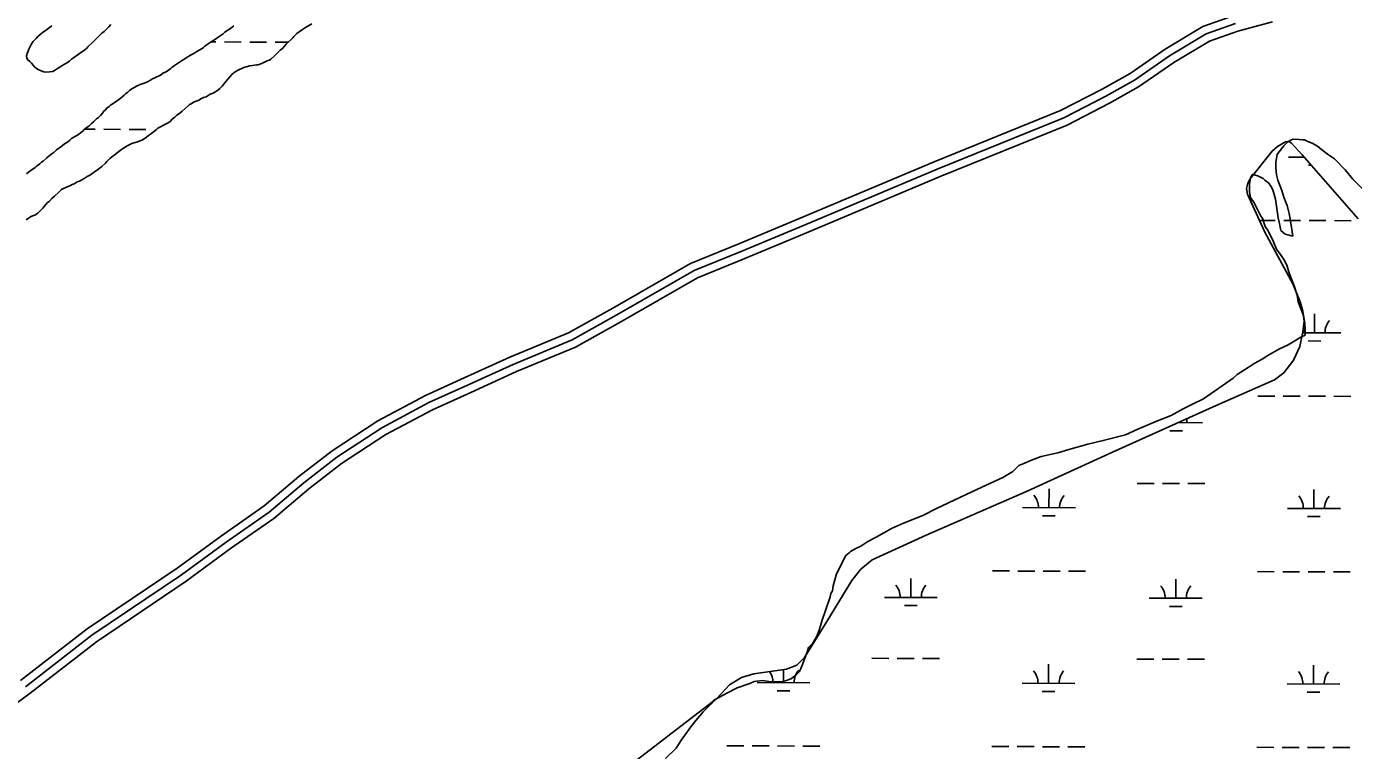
# Model space of a CAD drawing. Extents: x 3161665 to 3199565, y 885729 to 911164.
# Drawn here: x 3186953 to 3189467, y 903509 to 904881 of the extents above; entities that cross this region are included whole.
import ezdxf

# ---------------------------------------------------------------- set-up
doc = ezdxf.new("R2010")
doc.units = 0
for name, color, linetype in [('V-ROAD-CNTR', 7, 'Continuous'), ('V-SITE-VEGE', 7, 'Continuous'), ('V-WETL-SWMP', 7, 'Continuous')]:
    doc.layers.add(name, color=color, linetype=linetype)

msp = doc.modelspace()

# ---------------------------------------------------------------- linework, layer by layer
at = {"layer": 'V-ROAD-CNTR'}
for points in [[(3189239, 904900.8), (3189181.6, 904880.6), (3189110.2, 904837.8), (3189044.1, 904791.7), (3188990.8, 904762.2), (3188912.1, 904721.4), (3188672.7, 904624.5), (3188419.2, 904517.6), (3188302.5, 904469.4), (3188211.3, 904431.8), (3188064.2, 904347.5), (3187980.2, 904300.5), (3187869.3, 904254.5), (3187782.6, 904215), (3187709, 904181.8), (3187619, 904133.6), (3187532.7, 904077.2), (3187469.5, 904028.3), (3187403.9, 903972.8), (3187322.7, 903916.2), (3187238.7, 903854.4), (3187068.4, 903739.7), (3186942.3, 903642)], [(3189313.4, 904889.6), (3189247.8, 904872.1), (3189194.4, 904853.3), (3189126.5, 904812.6), (3189059.9, 904766.2), (3189005, 904735.8), (3188924.6, 904694.2), (3188684.2, 904596.7), (3188430.8, 904489.9), (3188313.9, 904441.6), (3188224.5, 904404.8), (3188079, 904321.4), (3187993.4, 904273.5), (3187881.3, 904227), (3187795, 904187.7), (3187722.3, 904154.8), (3187634.3, 904107.8), (3187550.1, 904052.7), (3187488.3, 904004.9), (3187422.2, 903948.9), (3187340.1, 903891.8), (3187256, 903829.9), (3187086, 903715.4), (3186960.4, 903618.1), (3186826.9, 903520)], [(3189243.4, 904886.5), (3189188, 904866.9), (3189118.3, 904825.2), (3189052, 904779), (3188997.9, 904749), (3188918.4, 904707.8), (3188678.4, 904610.6), (3188425, 904503.8), (3188308.2, 904455.5), (3188217.9, 904418.3), (3188071.6, 904334.5), (3187986.8, 904287), (3187875.3, 904240.7), (3187788.8, 904201.3), (3187715.7, 904168.3), (3187626.6, 904120.7), (3187541.4, 904065), (3187478.9, 904016.6), (3187413.1, 903960.8), (3187331.4, 903904), (3187247.3, 903842.1), (3187077.2, 903727.6), (3186951.4, 903630.1)]]:
    msp.add_lwpolyline(points, dxfattribs=at)
at = {"layer": 'V-SITE-VEGE'}
for points in [[(3189144.6, 904156.3), (3189162.3, 904165.5), (3189183, 904175.7), (3189239.3, 904214.5), (3189246.6, 904221.7), (3189267.4, 904235), (3189278.8, 904242.2), (3189294.4, 904250.3), (3189304.8, 904257.5), (3189325.6, 904269.8), (3189343.3, 904277.9), (3189367.2, 904292.2), (3189375.5, 904296.3), (3189375.6, 904306.6), (3189374.7, 904319.1), (3189372.7, 904333.6), (3189362.6, 904359.5), (3189360.6, 904372), (3189354.6, 904389.6), (3189350.5, 904401), (3189344.4, 904415.6), (3189341.4, 904427), (3189336.3, 904437.4), (3189330.2, 904446.8), (3189321, 904459.3), (3189315.9, 904472.8), (3189305.7, 904493.5), (3189299.6, 904501.9), (3189294.5, 904517.4), (3189291.4, 904521.6), (3189279.2, 904546.6), (3189272.1, 904557), (3189270.1, 904567.3), (3189270.2, 904582.9), (3189272.3, 904593.2), (3189275.5, 904600.4), (3189277.6, 904600.4), (3189281.7, 904599.3), (3189286.9, 904597.2), (3189296.2, 904593), (3189299.2, 904589.9), (3189306.4, 904584.6), (3189310.5, 904578.4), (3189314.6, 904571.1), (3189319.6, 904553.5), (3189324.5, 904518.2), (3189326.5, 904509.9), (3189329.5, 904494.4), (3189337.7, 904487.1), (3189352.2, 904483.8), (3189351.2, 904492.1), (3189349.3, 904504.6), (3189345.3, 904526.3), (3189341.3, 904541.9), (3189339.3, 904546.1), (3189335.2, 904557.5), (3189331.2, 904569.9), (3189324.1, 904589.7), (3189321.1, 904600.1), (3189320.1, 904613.5), (3189320.2, 904623.9), (3189322.4, 904638.3), (3189325.5, 904642.5), (3189335, 904654.8), (3189343.3, 904663), (3189349.5, 904666.1), (3189352.7, 904667.1), (3189364, 904667), (3189371.3, 904665.9), (3189374.4, 904665.9), (3189380.6, 904662.7), (3189388.8, 904659.6), (3189399.1, 904654.3), (3189406.3, 904648), (3189419.7, 904637.6), (3189431, 904630.2), (3189451.6, 904609.4), (3189465.9, 904591.6), (3189483.4, 904573.9)], [(3188164, 903494.4), (3188183.8, 903513.9), (3188194.3, 903529.3), (3188212.1, 903554), (3188221.5, 903566.4), (3188235.1, 903582.8), (3188249.7, 903597.2), (3188257, 903605.4), (3188281, 903618.7), (3188299.7, 903627.9), (3188323.6, 903636), (3188331.9, 903640), (3188347.4, 903642), (3188359.8, 903639.8), (3188384.7, 903639.6), (3188395, 903642.6), (3188402.3, 903645.7), (3188411.7, 903652.9), (3188417.9, 903659), (3188422.2, 903669.3), (3188432.8, 903697.2), (3188434.9, 903704.4), (3188443.2, 903712.6), (3188450.6, 903726), (3188454.8, 903737.4), (3188461.2, 903758.1), (3188466.5, 903772.5), (3188476, 903800.4), (3188477.1, 903806.6), (3188480.3, 903811.7), (3188481.4, 903821), (3188487.8, 903843.8), (3188505.6, 903878.8), (3188511.9, 903883.9), (3188514, 903886), (3188524.4, 903892.1), (3188533.7, 903896.2), (3188547.3, 903905.4), (3188562.9, 903913.6), (3188592, 903929.9), (3188614.8, 903940.1), (3188651.2, 903954.3), (3188677.2, 903967.5), (3188722.9, 903988.9), (3188755.1, 904004.1), (3188802.9, 904026.5), (3188821.7, 904037.8), (3188833.1, 904049.1), (3188842.5, 904053.1), (3188857, 904059.2), (3188875.7, 904066.3), (3188906.8, 904073.3), (3188927.6, 904079.4), (3188963.9, 904089.4), (3188993, 904096.4), (3189035.5, 904107.5), (3189058.3, 904117.7), (3189095.7, 904133.9), (3189121.7, 904144.1), (3189144.6, 904156.3)]]:
    msp.add_lwpolyline(points, dxfattribs=at)
at = {"layer": 'V-WETL-SWMP'}
for p, q in [((3187303.1, 904851.6), (3187312.2, 904851.5)), ((3187328.2, 904851.5), (3187360.2, 904851.4)), ((3187376.2, 904851.4), (3187408.2, 904851.3)), ((3187424.2, 904851.2), (3187449.6, 904851.2)), ((3187062.9, 904686.1), (3187083.7, 904686)), ((3187099.7, 904686), (3187131.7, 904685.9)), ((3187147.7, 904685.8), (3187179.7, 904685.7)), ((3189344.1, 904633.3), (3189373.7, 904633.2)), ((3189382, 904617.8), (3189387.2, 904617.8)), ((3189289.1, 904513.4), (3189318.9, 904513.3)), ((3189334.9, 904513.3), (3189366.9, 904513.2)), ((3189382.9, 904513.1), (3189414.9, 904513.1)), ((3189430.9, 904513), (3189462.9, 904512.9)), ((3189393.2, 904300.5), (3189393.3, 904336.5)), ((3189371, 904300.6), (3189443.2, 904300.4)), ((3189381.1, 904285.1), (3189405.1, 904285)), ((3189286, 904180.7), (3189318, 904180.6)), ((3189334, 904180.6), (3189366, 904180.5)), ((3189382, 904180.5), (3189414, 904180.4)), ((3189430, 904180.3), (3189462, 904180.2)), ((3189119.2, 904115), (3189143.2, 904115)), ((3189135, 904130.4), (3189181.3, 904130.3)), ((3189057.5, 904015.2), (3189089.5, 904015.1)), ((3189105.5, 904015.1), (3189137.5, 904015)), ((3189153.5, 904014.9), (3189185.5, 904014.8)), ((3188890.3, 903969.2), (3188890.4, 904005.2)), ((3189392.2, 903967.8), (3189392.3, 904003.8)), ((3188840.3, 903969.4), (3188940.3, 903969.1)), ((3189342.3, 903968), (3189442.2, 903967.7)), ((3188878.3, 903953.8), (3188902.3, 903953.8)), ((3189380.2, 903952.4), (3189404.2, 903952.4)), ((3188783.2, 903849.4), (3188815.2, 903849.4)), ((3188831.2, 903849.3), (3188863.2, 903849.2)), ((3188879.2, 903849.2), (3188911.2, 903849.1)), ((3188927.2, 903849.1), (3188959.2, 903849)), ((3189285.1, 903848.1), (3189317.1, 903848)), ((3189333.1, 903847.9), (3189365.1, 903847.8)), ((3189381.1, 903847.8), (3189413.1, 903847.7)), ((3189429.1, 903847.7), (3189461.1, 903847.6)), ((3188628.4, 903799.1), (3188628.5, 903835.1)), ((3189130.3, 903797.7), (3189130.4, 903833.7)), ((3188578.4, 903799.3), (3188678.4, 903799)), ((3189080.3, 903797.9), (3189180.3, 903797.6)), ((3188616.4, 903783.7), (3188640.4, 903783.7)), ((3189118.3, 903782.4), (3189142.3, 903782.3)), ((3188387.5, 903637.9), (3188387.6, 903662.7)), ((3188554.7, 903683.9), (3188586.7, 903683.8)), ((3188602.7, 903683.8), (3188634.7, 903683.7)), ((3188650.7, 903683.6), (3188682.7, 903683.6)), ((3188889.4, 903636.6), (3188889.5, 903672.6)), ((3189056.6, 903682.5), (3189088.6, 903682.4)), ((3189104.6, 903682.4), (3189136.6, 903682.3)), ((3189152.6, 903682.3), (3189184.6, 903682.2)), ((3189391.3, 903635.2), (3189391.4, 903671.2)), ((3188337.5, 903638.1), (3188437.5, 903637.8)), ((3188839.4, 903636.7), (3188939.4, 903636.4)), ((3189341.3, 903635.3), (3189441.3, 903635)), ((3188375.5, 903622.5), (3188399.5, 903622.5)), ((3188877.4, 903621.2), (3188901.4, 903621.1)), ((3189379.3, 903619.8), (3189403.3, 903619.7)), ((3188280.3, 903518.2), (3188312.3, 903518.1)), ((3188328.3, 903518), (3188360.3, 903517.9)), ((3188376.3, 903517.9), (3188408.3, 903517.8)), ((3188424.3, 903517.8), (3188456.3, 903517.7)), ((3188782.3, 903516.8), (3188814.2, 903516.7)), ((3188830.2, 903516.6), (3188862.2, 903516.6)), ((3188878.2, 903516.5), (3188910.2, 903516.4)), ((3188926.2, 903516.4), (3188958.2, 903516.3)), ((3189284.2, 903515.4), (3189316.2, 903515.3)), ((3189332.2, 903515.3), (3189364.2, 903515.2)), ((3189380.2, 903515.1), (3189412.2, 903515)), ((3189428.2, 903515), (3189460.2, 903514.9))]:
    msp.add_line(p, q, dxfattribs=at)
for points in [[(3186968.5, 904804.6), (3186966.1, 904807.7), (3186963.1, 904811.3), (3186959.8, 904814.7), (3186956.2, 904817.4), (3186954.2, 904821.1), (3186953.6, 904825), (3186954.9, 904829.8), (3186956.4, 904834.3), (3186958, 904837.6), (3186962, 904846.6), (3186964.1, 904849.9), (3186966, 904852.3), (3186968.4, 904855), (3186971.5, 904857.9), (3186975.4, 904862.4), (3186978.5, 904865.1), (3186982.8, 904868.7), (3186987.6, 904872.2), (3186990.6, 904874), (3186994.3, 904877.3), (3186997, 904879), (3187001.6, 904882.3)], [(3187113.4, 904884.3), (3187109.2, 904879.9), (3187106.1, 904876.9), (3187103.1, 904873.9), (3187100.6, 904871.2), (3187096.1, 904868), (3187091.2, 904862.9), (3187087.8, 904859.9), (3187085.4, 904857.5), (3187083, 904854.8), (3187078.4, 904850.7), (3187070.5, 904842.6), (3187066.8, 904839.1), (3187064.1, 904836.7), (3187061.3, 904834.6), (3187056.5, 904831.3), (3187053.7, 904829.6), (3187044.6, 904822.7), (3187038.8, 904818.6), (3187034.6, 904815.3), (3187028.2, 904810.9), (3187024.3, 904808.5), (3187020.3, 904806.1), (3187012.1, 904801.4), (3187006.7, 904797.5), (3187003, 904795.8), (3186997.6, 904794.6), (3186989.4, 904794.4), (3186986.4, 904794.8), (3186981, 904796.9), (3186975.3, 904799.1), (3186972.3, 904801.3), (3186968.5, 904804.6)], [(3187004.9, 904642.3), (3187007.9, 904644.7), (3187010, 904647.1), (3187014.6, 904650.4), (3187017.6, 904652.4), (3187021.3, 904655.1), (3187025.6, 904658.4), (3187031, 904661.9), (3187035.3, 904665.5), (3187038.9, 904668.5), (3187047.4, 904673.5), (3187052, 904676.2), (3187056.2, 904679.7), (3187059.9, 904682.7), (3187061.7, 904685.1), (3187065.1, 904687.8), (3187068.1, 904689.8), (3187071.8, 904692.2), (3187075.7, 904696.4), (3187080.9, 904700.8), (3187086.1, 904705.6), (3187089.7, 904708.6), (3187093.4, 904712.2), (3187097.7, 904717.2), (3187099.5, 904719.9), (3187102.9, 904723.2), (3187105.3, 904726.2), (3187109.9, 904729.4), (3187112.6, 904731.5), (3187117.8, 904735.1), (3187121.4, 904737.5), (3187129.9, 904743.7), (3187138.7, 904750.8), (3187141.8, 904753.8), (3187144.5, 904755.9), (3187148.5, 904759.7), (3187151.2, 904761.5), (3187157.6, 904765.4), (3187162.8, 904768.3), (3187168.5, 904770.7), (3187172.7, 904772.1), (3187176.4, 904773.6), (3187181.5, 904775.6), (3187188.2, 904779.2), (3187192.1, 904781.6), (3187196.7, 904783.6), (3187207, 904788.6), (3187213.1, 904792.8), (3187218.2, 904795.1), (3187227, 904801), (3187229.5, 904803.7), (3187233.7, 904806.7), (3187237.4, 904809.7), (3187241.3, 904812), (3187246.8, 904815.6), (3187250.4, 904817.7), (3187253.2, 904819.7), (3187255.9, 904821.2), (3187264.1, 904826.2), (3187270.5, 904829.8), (3187276.2, 904833.6), (3187285.9, 904839.3), (3187289, 904841.3), (3187291.4, 904843.4), (3187293.9, 904845.5), (3187297.5, 904848.2), (3187301.4, 904850.5), (3187311.2, 904856.7), (3187316.3, 904860.6), (3187320, 904863.3), (3187325.7, 904867.1), (3187329.1, 904869.8), (3187333.4, 904873.1), (3187337.9, 904876), (3187342.8, 904879.3), (3187346.4, 904882)], [(3187493.6, 904886), (3187481.7, 904878.9), (3187474.4, 904873.9), (3187465.6, 904867.3), (3187459.8, 904861.7), (3187457.7, 904859.3), (3187445.5, 904847.1), (3187439.1, 904839.9), (3187436.3, 904837.8), (3187433.9, 904835.7), (3187430.9, 904832.8), (3187422.3, 904824.7), (3187416.2, 904818.8), (3187413.5, 904817.3), (3187410.5, 904816.1), (3187403.2, 904812.3), (3187397.4, 904809.9), (3187392, 904808.2), (3187389, 904807.9), (3187381.4, 904806.8), (3187375.7, 904806.3), (3187372.1, 904805.1), (3187365.4, 904803.1), (3187353, 904797.5), (3187348.7, 904795.1), (3187346.3, 904793.3), (3187342.6, 904789.8), (3187338.4, 904785.6), (3187331, 904776.6), (3187328.9, 904774.3), (3187326.8, 904770.7), (3187324.3, 904767.7), (3187319.7, 904763.2), (3187315.8, 904759.9), (3187310.3, 904756.4), (3187306.7, 904754.6), (3187301.5, 904752.3), (3187293.6, 904747.8), (3187288.5, 904746.1), (3187285.2, 904744.6), (3187280, 904741.4), (3187277, 904740.2), (3187269.7, 904737.3), (3187265.4, 904734.3), (3187262.4, 904732.8), (3187259.7, 904730.7), (3187248.4, 904720.6), (3187241.1, 904715), (3187238.4, 904712.6), (3187234.1, 904709), (3187229.5, 904705.2), (3187225.3, 904701)], [(3187225.3, 904701), (3187221.9, 904698.3), (3187216.5, 904695.7), (3187212.8, 904693.9), (3187208.3, 904691.5), (3187202.2, 904688.3), (3187199.5, 904685.9), (3187193.7, 904681.5), (3187188.2, 904676.7), (3187184.6, 904674), (3187180.9, 904671.4), (3187176.4, 904668.1), (3187173.3, 904666), (3187168.8, 904664), (3187163.6, 904662.2), (3187159.1, 904661.1), (3187153.1, 904659), (3187147.9, 904656.7), (3187144.3, 904654.9), (3187137, 904650.2), (3187133.3, 904647.8), (3187130.9, 904645.7), (3187125.4, 904641.3), (3187119.3, 904637.1), (3187114.2, 904633.2), (3187111.1, 904630.6), (3187105.3, 904624.9), (3187102.9, 904622.2), (3187096.2, 904615.4), (3187091.3, 904611.8), (3187087.1, 904608.8), (3187084.6, 904607.1), (3187074.6, 904599.9), (3187068.5, 904596.7), (3187062.8, 904592.8), (3187058.5, 904590.2), (3187054, 904587.8), (3187049.7, 904586.4), (3187043.4, 904582.8), (3187040, 904581.3), (3187036.7, 904579.3), (3187027.9, 904575.8), (3187024.9, 904574.6), (3187019.4, 904571.9), (3187013.9, 904566.6), (3187006.3, 904559.1), (3187001.5, 904554.7), (3186996.3, 904549.6), (3186993.2, 904547.2), (3186989.9, 904543.3), (3186986.8, 904540.1), (3186984.4, 904536.8), (3186979.5, 904531.4), (3186977, 904529), (3186974.6, 904526.9), (3186969.4, 904523.7), (3186966.4, 904522.8), (3186962.2, 904521.1), (3186959.1, 904519), (3186952.8, 904514.8)], [(3186953.5, 904601.6), (3186958, 904605.5), (3186961.7, 904608.2), (3186969.6, 904613.8), (3186972, 904615.9), (3186976, 904618.9), (3186978.4, 904620.9), (3186982.1, 904623.9), (3186984.8, 904625.7), (3186991.8, 904631.9), (3186996.4, 904635.8), (3186999.4, 904638.5), (3187004.9, 904642.3)], [(3188427.1, 903685.6), (3188469.3, 903753.7), (3188517, 903831.5), (3188533.9, 903853.1), (3188555.4, 903870.3), (3188657.4, 903917), (3188848.7, 904000.6), (3189010.9, 904074.3), (3189207.1, 904163), (3189317.6, 904211.5), (3189335.3, 904224.9), (3189353.8, 904249.5), (3189353.8, 904249.7), (3189365.2, 904274.3), (3189371.4, 904302.4), (3189373.9, 904322.7), (3189371.1, 904341.5), (3189366.3, 904359.2), (3189352.4, 904393.1), (3189299.1, 904491.4), (3189266.5, 904562.9), (3189264.7, 904574.1), (3189266.7, 904584.2), (3189270.5, 904591.4), (3189312.8, 904644.7), (3189323, 904653.7), (3189338.5, 904662.5), (3189343.8, 904662.9), (3189349, 904660.3), (3189369.6, 904637.9), (3189475.7, 904516.2)], [(3188100.2, 903484.3), (3188260.8, 903607.8), (3188285.4, 903633.7), (3188307.8, 903647.7), (3188330.9, 903654.7), (3188392.9, 903663.5), (3188412.6, 903670.9), (3188427.1, 903685.6)]]:
    msp.add_lwpolyline(points, dxfattribs=at)
for centre, start, end in [((3189448.4, 904300.8), 139.0698, 180.6135), ((3189337.9, 904301.1), 359.0698, 13.3082), ((3189186.5, 904130.7), 167.9717, 180.6135), ((3188835.1, 903969.9), 359.0698, 40.6135), ((3188945.6, 903969.5), 139.0698, 180.6135), ((3189337, 903968.5), 359.0698, 40.6135), ((3189447.5, 903968.2), 139.0698, 180.6135), ((3188573.2, 903799.8), 359.0698, 40.6135), ((3188683.7, 903799.5), 139.0698, 180.6135), ((3189075.1, 903798.4), 359.0698, 40.6135), ((3189185.6, 903798.1), 139.0698, 180.6135), ((3188442.8, 903638.3), 139.0698, 180.6135), ((3188834.2, 903637.2), 359.0698, 40.6135), ((3188944.7, 903636.9), 139.0698, 180.6135), ((3188332.3, 903638.6), 359.0698, 35.3357), ((3189336.1, 903635.8), 359.0698, 40.6135), ((3189446.6, 903635.5), 139.0698, 180.6135)]:
    msp.add_arc(centre, 35.2, start, end, dxfattribs=at)

doc.saveas('drawing.dxf')
